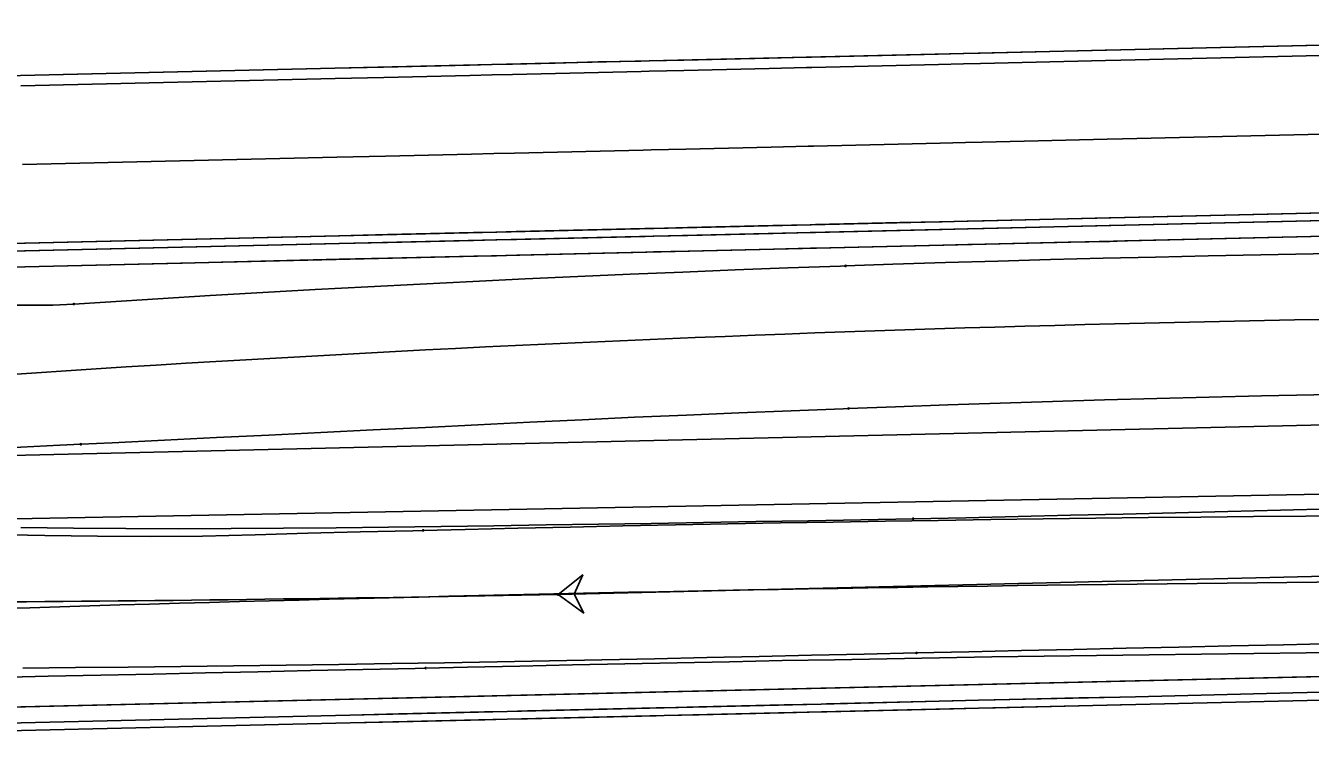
# Model space of a CAD drawing. Extents: x -70 to 701944, y -4 to 666871.
# Drawn here: x 664684.2 to 664765.9, y 656687.6 to 656732.6 of the extents above; entities that cross this region are included whole.
import ezdxf

# ---------------------------------------------------------------- set-up
doc = ezdxf.new("R2010")
doc.units = 0
for name, color, linetype in [('R_Drive', 7, 'Continuous'), ('R_No Plot', 7, 'Continuous'), ('R_Proposed Road', 7, 'Continuous'), ('R_Striping', 7, 'Continuous'), ('T_Indications', 7, 'Continuous'), ('T_Vehicle Path Lt Minor', 7, 'Continuous'), ('T_Vehicle Path Rt', 7, 'Continuous')]:
    doc.layers.add(name, color=color, linetype=linetype)

msp = doc.modelspace()

# ---------------------------------------------------------------- linework, layer by layer
at = {"layer": 'R_Drive'}
msp.add_lwpolyline([(664770.163, 656730.781), (664763.819, 656730.633), (664753.822, 656730.399), (664752.855, 656730.377), (664750.214, 656730.315), (664747.562, 656730.253), (664744.9, 656730.191), (664743.825, 656730.166), (664742.229, 656730.129), (664739.548, 656730.066), (664736.86, 656730.003), (664734.164, 656729.94), (664733.827, 656729.932), (664731.46, 656729.877), (664728.751, 656729.814), (664726.036, 656729.75), (664723.83, 656729.699), (664723.317, 656729.687), (664720.593, 656729.623), (664717.865, 656729.56), (664715.135, 656729.496), (664713.833, 656729.465), (664712.403, 656729.432), (664709.67, 656729.368), (664706.936, 656729.304), (664703.836, 656729.232), (664693.838, 656728.998), (664683.841, 656728.765)], dxfattribs=at)
at = {"layer": 'R_No Plot'}
msp.add_lwpolyline([(664793.811, 656731.333), (664776.567, 656731.598), (664678.361, 656729.304), (664666.519, 656729.359), (664635.945, 656732.6), (664627.222, 656684.211), (664649.677, 656681.165), (664794.944, 656682.847)], close=True, dxfattribs=at)
at = {"layer": 'R_Proposed Road'}
msp.add_line((664679.299, 656689.148), (664895.858, 656694.206), dxfattribs=at)
for points in [[(664770.148, 656731.448), (664763.804, 656731.299), (664753.806, 656731.066), (664752.839, 656731.043), (664750.198, 656730.982), (664747.547, 656730.92), (664744.885, 656730.857), (664743.809, 656730.832), (664742.213, 656730.795), (664739.533, 656730.732), (664736.844, 656730.67), (664734.148, 656730.607), (664733.812, 656730.599), (664731.445, 656730.544), (664728.736, 656730.48), (664726.021, 656730.417), (664723.815, 656730.365), (664723.301, 656730.353), (664720.577, 656730.29), (664717.85, 656730.226), (664715.12, 656730.162), (664713.817, 656730.132), (664712.388, 656730.098), (664709.654, 656730.035), (664706.92, 656729.971), (664703.82, 656729.898), (664693.823, 656729.665), (664683.826, 656729.431)], [(664770.163, 656730.781), (664763.819, 656730.633), (664753.822, 656730.399), (664752.855, 656730.377), (664750.214, 656730.315), (664747.562, 656730.253), (664744.9, 656730.191), (664743.825, 656730.166), (664742.229, 656730.129), (664739.548, 656730.066), (664736.86, 656730.003), (664734.164, 656729.94), (664733.827, 656729.932), (664731.46, 656729.877), (664728.751, 656729.814), (664726.036, 656729.75), (664723.83, 656729.699), (664723.317, 656729.687), (664720.593, 656729.623), (664717.865, 656729.56), (664715.135, 656729.496), (664713.833, 656729.465), (664712.403, 656729.432), (664709.67, 656729.368), (664706.936, 656729.304), (664703.836, 656729.232), (664693.838, 656728.998), (664683.841, 656728.765)], [(664770.28, 656725.782), (664763.936, 656725.634), (664753.939, 656725.401), (664752.971, 656725.378), (664750.331, 656725.316), (664747.679, 656725.255), (664745.017, 656725.192), (664743.942, 656725.167), (664742.346, 656725.13), (664739.665, 656725.067), (664736.977, 656725.005), (664734.28, 656724.942), (664733.944, 656724.934), (664731.577, 656724.878), (664728.868, 656724.815), (664726.153, 656724.752), (664723.947, 656724.7), (664723.433, 656724.688), (664720.71, 656724.625), (664717.982, 656724.561), (664715.252, 656724.497), (664713.95, 656724.467), (664712.52, 656724.433), (664709.787, 656724.369), (664707.052, 656724.306), (664703.952, 656724.233), (664693.955, 656724), (664683.958, 656723.766)], [(664770.397, 656720.784), (664764.053, 656720.636), (664754.056, 656720.402), (664753.088, 656720.38), (664750.447, 656720.318), (664747.796, 656720.256), (664745.134, 656720.194), (664744.058, 656720.169), (664742.462, 656720.131), (664739.782, 656720.069), (664737.093, 656720.006), (664734.397, 656719.943), (664734.061, 656719.935), (664731.694, 656719.88), (664728.985, 656719.817), (664726.27, 656719.753), (664724.064, 656719.702), (664723.55, 656719.69), (664720.826, 656719.626), (664718.099, 656719.562), (664715.369, 656719.498), (664714.066, 656719.468), (664712.637, 656719.435), (664709.903, 656719.371), (664707.169, 656719.307), (664704.069, 656719.235), (664694.072, 656719.001), (664684.075, 656718.768)], [(664770.409, 656720.284), (664764.064, 656720.136), (664754.067, 656719.902), (664753.1, 656719.88), (664750.459, 656719.818), (664747.807, 656719.756), (664745.146, 656719.694), (664744.07, 656719.669), (664742.474, 656719.631), (664739.794, 656719.569), (664737.105, 656719.506), (664734.409, 656719.443), (664734.073, 656719.435), (664731.706, 656719.38), (664728.996, 656719.317), (664726.281, 656719.253), (664724.075, 656719.202), (664723.562, 656719.19), (664720.838, 656719.126), (664718.111, 656719.062), (664715.381, 656718.999), (664714.078, 656718.968), (664712.649, 656718.935), (664709.915, 656718.871), (664707.181, 656718.807), (664704.081, 656718.735), (664694.084, 656718.501), (664684.086, 656718.268)], [(664770.432, 656719.284), (664764.088, 656719.136), (664754.091, 656718.903), (664753.123, 656718.88), (664750.482, 656718.818), (664747.831, 656718.756), (664745.169, 656718.694), (664744.093, 656718.669), (664742.497, 656718.632), (664739.817, 656718.569), (664737.128, 656718.506), (664734.432, 656718.443), (664734.096, 656718.436), (664731.729, 656718.38), (664729.02, 656718.317), (664726.305, 656718.254), (664724.099, 656718.202), (664723.585, 656718.19), (664720.861, 656718.126), (664718.134, 656718.063), (664715.404, 656717.999), (664714.101, 656717.968), (664712.672, 656717.935), (664709.938, 656717.871), (664707.204, 656717.807), (664704.104, 656717.735), (664694.107, 656717.501), (664684.11, 656717.268)], [(664774.739, 656691.377), (664764.742, 656691.144), (664754.744, 656690.91), (664744.747, 656690.677), (664734.75, 656690.443), (664724.753, 656690.21), (664714.755, 656689.976), (664704.758, 656689.743), (664694.761, 656689.509), (664684.763, 656689.276), (664679.299, 656689.148)], [(664771.086, 656691.292), (664764.742, 656691.144), (664754.744, 656690.91), (664753.777, 656690.888), (664751.136, 656690.826), (664748.485, 656690.764), (664745.823, 656690.702), (664744.747, 656690.677), (664743.151, 656690.639), (664740.471, 656690.577), (664737.782, 656690.514), (664735.086, 656690.451), (664734.75, 656690.443), (664732.383, 656690.388), (664729.673, 656690.325), (664726.959, 656690.261), (664724.753, 656690.21), (664724.239, 656690.198), (664721.515, 656690.134), (664718.788, 656690.07), (664716.058, 656690.007), (664714.755, 656689.976), (664713.326, 656689.943), (664710.592, 656689.879), (664707.858, 656689.815), (664704.758, 656689.743), (664694.761, 656689.509), (664684.763, 656689.276), (664679.299, 656689.148)], [(664774.762, 656690.377), (664764.765, 656690.144), (664754.768, 656689.91), (664744.77, 656689.677), (664734.773, 656689.443), (664724.776, 656689.21), (664714.779, 656688.976), (664704.781, 656688.743), (664694.784, 656688.509), (664684.787, 656688.276), (664679.322, 656688.148)], [(664771.109, 656690.292), (664764.765, 656690.144), (664754.768, 656689.91), (664753.8, 656689.888), (664751.16, 656689.826), (664748.508, 656689.764), (664745.846, 656689.702), (664744.77, 656689.677), (664743.175, 656689.64), (664740.494, 656689.577), (664737.806, 656689.514), (664735.109, 656689.451), (664734.773, 656689.443), (664732.406, 656689.388), (664729.697, 656689.325), (664726.982, 656689.261), (664724.776, 656689.21), (664724.262, 656689.198), (664721.538, 656689.134), (664718.811, 656689.071), (664716.081, 656689.007), (664714.779, 656688.976), (664713.349, 656688.943), (664710.616, 656688.879), (664707.881, 656688.815), (664704.781, 656688.743), (664694.784, 656688.509), (664684.787, 656688.276), (664679.322, 656688.148)], [(664774.774, 656689.878), (664764.777, 656689.644), (664754.779, 656689.411), (664744.782, 656689.177), (664734.785, 656688.944), (664724.788, 656688.71), (664714.79, 656688.477), (664704.793, 656688.243), (664694.796, 656688.009), (664684.799, 656687.776), (664679.334, 656687.648)], [(664771.121, 656689.792), (664764.777, 656689.644), (664754.779, 656689.411), (664753.812, 656689.388), (664751.171, 656689.326), (664748.52, 656689.264), (664745.858, 656689.202), (664744.782, 656689.177), (664743.186, 656689.14), (664740.506, 656689.077), (664737.817, 656689.014), (664735.121, 656688.951), (664734.785, 656688.944), (664732.418, 656688.888), (664729.708, 656688.825), (664726.994, 656688.762), (664724.788, 656688.71), (664724.274, 656688.698), (664721.55, 656688.634), (664718.823, 656688.571), (664716.093, 656688.507), (664714.79, 656688.477), (664713.361, 656688.443), (664710.627, 656688.379), (664707.893, 656688.315), (664704.793, 656688.243), (664694.796, 656688.009), (664684.799, 656687.776), (664679.334, 656687.648)]]:
    msp.add_lwpolyline(points, dxfattribs=at)
at = {"layer": 'R_Striping'}
for p, q in [((664678.925, 656705.144), (664778.898, 656707.479)), ((664679.018, 656701.145), (664895.601, 656705.203))]:
    msp.add_line(p, q, dxfattribs=at)
at = {"layer": 'T_Indications'}
for p, q in [((664678.61, 656718.64), (664778.582, 656720.975)), ((664678.621, 656718.14), (664778.594, 656720.475)), ((664678.645, 656717.14), (664778.617, 656719.475))]:
    msp.add_line(p, q, dxfattribs=at)
at = {"layer": 'T_Vehicle Path Lt Minor'}
for points in [[(664709.45, 656700.487), (664708.781, 656700.471), (664705.439, 656700.389), (664702.097, 656700.304), (664698.754, 656700.216), (664695.412, 656700.125), (664692.07, 656700.098), (664688.727, 656700.121), (664685.384, 656700.164), (664682.042, 656700.229), (664678.7, 656700.317), (664675.359, 656700.43), (664672.019, 656700.568), (664668.68, 656700.733), (664665.343, 656700.926), (664662.009, 656701.148), (664658.678, 656701.399), (664655.351, 656701.68), (664652.061, 656701.99), (664650.108, 656702.188)], [(664768.952, 656701.428), (664765.609, 656701.401), (664762.266, 656701.37), (664758.923, 656701.337), (664755.58, 656701.301), (664752.237, 656701.261), (664748.894, 656701.219), (664745.551, 656701.173), (664742.208, 656701.124), (664738.865, 656701.073), (664735.522, 656701.018), (664732.179, 656700.96), (664728.837, 656700.899), (664725.494, 656700.835), (664722.151, 656700.769), (664718.809, 656700.699), (664715.466, 656700.626), (664712.124, 656700.55), (664709.45, 656700.487)], [(664768.968, 656692.738), (664765.633, 656692.702), (664762.297, 656692.664), (664758.962, 656692.623), (664755.626, 656692.579), (664752.291, 656692.533), (664748.955, 656692.485), (664745.62, 656692.434), (664742.285, 656692.38), (664738.95, 656692.323), (664735.614, 656692.264), (664732.279, 656692.202), (664728.944, 656692.137), (664725.609, 656692.07), (664722.275, 656691.999), (664718.94, 656691.925), (664715.605, 656691.852), (664712.27, 656691.783), (664709.602, 656691.726)], [(664709.602, 656691.726), (664708.935, 656691.712), (664705.6, 656691.64), (664702.266, 656691.568), (664698.931, 656691.496), (664695.596, 656691.423), (664692.261, 656691.351), (664688.926, 656691.279), (664685.592, 656691.207), (664682.257, 656691.135), (664678.922, 656691.063), (664675.587, 656690.991), (664672.253, 656690.919), (664668.917, 656690.862), (664665.581, 656690.846), (664662.246, 656690.801), (664658.911, 656690.693), (664655.577, 656690.584), (664652.219, 656690.621), (664650.191, 656690.745)]]:
    msp.add_lwpolyline(points, dxfattribs=at)
for centre in [(664709.45, 656700.487), (664709.45, 656700.487), (664709.602, 656691.726), (664709.602, 656691.726)]:
    msp.add_circle(centre, 0.0417, dxfattribs=at)
msp.add_arc((664799.139, 652964.088), 3733.247, 90.299276, 92.17005, dxfattribs=at)
at = {"layer": 'T_Vehicle Path Rt'}
msp.add_line((664836.137, 656699.258), (664718.041, 656696.403), dxfattribs=at)
for points in [[(664687.22, 656714.89), (664685.885, 656714.813), (664682.544, 656714.811), (664679.201, 656714.844), (664675.859, 656714.914), (664672.518, 656715.025), (664669.179, 656715.179), (664665.842, 656715.376), (664662.509, 656715.621), (664659.179, 656715.914), (664655.855, 656716.254), (664652.541, 656716.636), (664649.236, 656717.055), (664646.012, 656717.497), (664642.826, 656717.961), (664639.65, 656718.448), (664636.482, 656718.954), (664633.322, 656719.477), (664630.17, 656720.015), (664628.597, 656720.288)], [(664795.177, 656718.3), (664792.836, 656718.297), (664789.49, 656718.293), (664786.145, 656718.283), (664782.799, 656718.266), (664779.454, 656718.242), (664776.108, 656718.211), (664772.762, 656718.173), (664769.417, 656718.128), (664766.073, 656718.077), (664762.73, 656718.018), (664759.386, 656717.953), (664756.043, 656717.881), (664752.7, 656717.802), (664749.356, 656717.716), (664746.014, 656717.623), (664742.671, 656717.524), (664739.328, 656717.418), (664736.32, 656717.317)], [(664736.32, 656717.317), (664735.986, 656717.305), (664732.644, 656717.185), (664729.302, 656717.059), (664725.96, 656716.926), (664722.619, 656716.786), (664719.278, 656716.639), (664715.937, 656716.486), (664712.596, 656716.326), (664709.256, 656716.159), (664705.916, 656715.986), (664702.577, 656715.805), (664699.238, 656715.618), (664695.899, 656715.425), (664692.561, 656715.224), (664689.223, 656715.017), (664687.22, 656714.89)], [(664795.187, 656709.563), (664792.844, 656709.541), (664789.498, 656709.507), (664786.152, 656709.467), (664782.806, 656709.423), (664779.461, 656709.373), (664776.116, 656709.318), (664772.771, 656709.259), (664769.431, 656709.193), (664766.105, 656709.123), (664762.778, 656709.047), (664759.452, 656708.966), (664756.126, 656708.878), (664752.8, 656708.786), (664749.475, 656708.687), (664746.15, 656708.582), (664742.825, 656708.472), (664739.5, 656708.356), (664736.508, 656708.246)], [(664736.508, 656708.246), (664736.175, 656708.233), (664732.851, 656708.105), (664729.527, 656707.97), (664726.203, 656707.83), (664722.88, 656707.683), (664719.557, 656707.53), (664716.234, 656707.371), (664712.912, 656707.205), (664709.589, 656707.04), (664706.267, 656706.882), (664702.944, 656706.72), (664699.622, 656706.558), (664696.299, 656706.395), (664692.977, 656706.232), (664689.655, 656706.069), (664687.661, 656705.972)], [(664687.661, 656705.972), (664686.332, 656705.907), (664683.01, 656705.744), (664679.688, 656705.581), (664676.365, 656705.418), (664673.043, 656705.256), (664669.721, 656705.093), (664666.398, 656704.93), (664663.075, 656704.787), (664659.753, 656704.593), (664656.435, 656704.349), (664653.116, 656704.104), (664649.797, 656703.86), (664646.402, 656703.966), (664642.978, 656704.283), (664639.562, 656704.671), (664636.155, 656705.128), (664632.758, 656705.656), (664629.372, 656706.254), (664627.684, 656706.579)], [(664786.335, 656702.32), (664784, 656702.263), (664780.663, 656702.182), (664777.327, 656702.1), (664773.991, 656702.019), (664770.654, 656701.938), (664767.318, 656701.856), (664763.982, 656701.775), (664760.646, 656701.694), (664757.309, 656701.612), (664753.973, 656701.531), (664750.637, 656701.45), (664747.301, 656701.369), (664743.965, 656701.294), (664740.628, 656701.229)], [(664740.628, 656701.229), (664737.292, 656701.167), (664733.955, 656701.106), (664730.619, 656701.047), (664727.282, 656700.99), (664723.946, 656700.936), (664720.609, 656700.883), (664717.273, 656700.833), (664713.936, 656700.786), (664710.592, 656700.74), (664707.249, 656700.697), (664703.906, 656700.658), (664700.562, 656700.627), (664697.219, 656700.605), (664693.875, 656700.596), (664690.531, 656700.602), (664687.188, 656700.626), (664683.845, 656700.669)], [(664786.536, 656693.707), (664784.201, 656693.655), (664780.865, 656693.581), (664777.529, 656693.507), (664774.193, 656693.433), (664770.857, 656693.358), (664767.522, 656693.284), (664764.186, 656693.21), (664760.85, 656693.136), (664757.514, 656693.062), (664754.177, 656692.988), (664750.841, 656692.913), (664747.505, 656692.839), (664744.169, 656692.765), (664740.833, 656692.691)], [(664740.833, 656692.691), (664737.497, 656692.616), (664734.161, 656692.542), (664730.825, 656692.468), (664727.489, 656692.394), (664724.152, 656692.322), (664720.816, 656692.254), (664717.48, 656692.189), (664714.143, 656692.128), (664710.792, 656692.07), (664707.441, 656692.015), (664704.089, 656691.963), (664700.738, 656691.915), (664697.387, 656691.87), (664694.035, 656691.829), (664690.684, 656691.79), (664687.332, 656691.756), (664683.98, 656691.724)]]:
    msp.add_lwpolyline(points, dxfattribs=at)
msp.add_lwpolyline([(664718.041, 656696.403), (664719.657, 656695.224), (664719.041, 656696.427), (664719.598, 656697.659)], close=True, dxfattribs=at)
for centre in [(664736.32, 656717.317), (664736.32, 656717.317), (664687.22, 656714.89), (664687.22, 656714.89), (664736.508, 656708.246), (664736.508, 656708.246), (664687.661, 656705.972), (664687.661, 656705.972), (664740.628, 656701.229), (664740.628, 656701.229), (664718.041, 656696.403), (664718.041, 656696.403), (664740.833, 656692.691), (664740.833, 656692.691)]:
    msp.add_circle(centre, 0.0417, dxfattribs=at)
for centre, radius, start, end in [((664795.016, 655040.991), 1673.159, 90.705217, 94.886375), ((664654.391, 660137.99), 3442.175, 269.81688, 271.059529)]:
    msp.add_arc(centre, radius, start, end, dxfattribs=at)

doc.saveas('drawing.dxf')
